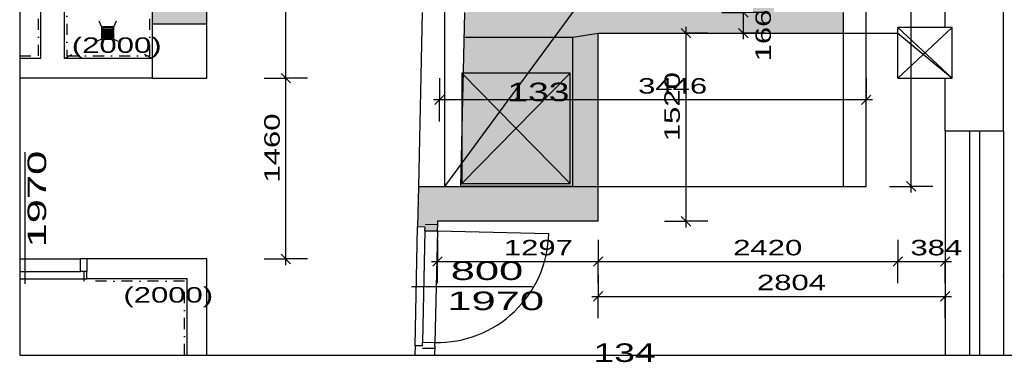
# Model space of a CAD drawing. Extents: x -196363 to 396902, y -489949 to -260582.
# Tile 286 of 311: x 298413 to 306366, y -358798 to -356032. Entities that reach past the tile are written whole.
import ezdxf

# ---------------------------------------------------------------- set-up
doc = ezdxf.new("R2010")
doc.units = 0
doc.header["$MEASUREMENT"] = 0
doc.linetypes.add('DOTDASH', pattern=[1, 0.3, -0.2, 0, -0.2, 0.3])
for name, color, linetype in [('bourani', 15, 'Continuous'), ('koty', 1, 'Continuous'), ('navrh', 2, 'Continuous'), ('noszdiv', 1, 'Continuous'), ('srafbourani', 15, 'Continuous'), ('srafy', 8, 'Continuous')]:
    doc.layers.add(name, color=color, linetype=linetype)
doc.styles.add('SPIRITTXTSTYLE1', font='ROMAN')
doc.styles.add('SPIRITTXTSTYLE2', font='txt')
doc.linetypes.add('CERCH2', pattern='A,0,-1,[17,dur+dsp vaclavov.shx,S=0.003401,R=0,X=-1,Y=0],0', length=1)
doc.linetypes.add('REZ', pattern='A,0,-1,[10,dur+dsp vaclavov.shx,S=0.00885,R=0,X=-1,Y=0],0', length=1)
doc.dimstyles.new('SPIRITSTYLE147', dxfattribs={"dimtxt": 125, "dimasz": 12.7, "dimexe": 175, "dimexo": 149.842194, "dimgap": 50, "dimtad": 1, "dimdec": 3, "dimzin": 0, "dimdsep": 46, "dimlunit": 7, "dimtxsty": 'SPIRITTXTSTYLE1', "dimblk1": '_TICKMARKS147', "dimblk2": '_TICKMARKS147', "dimsah": 1, "dimcen": 0.09, "dimdle": 50, "dimclrd": 1, "dimclre": 1, "dimclrt": 1, "dimadec": 0, "dimazin": 0, "dimtfac": 1, "dimtdec": 4, "dimtofl": 0, "dimtmove": 1, "dimatfit": 0, "dimfxl": 0, "dimtolj": 1, "dimtzin": 0, "dimarcsym": 0})
doc.dimstyles.new('SPIRITSTYLE148', dxfattribs={"dimtxt": 125, "dimasz": 12.7, "dimexe": 175, "dimexo": 1305.641357, "dimgap": 50, "dimtad": 1, "dimdec": 3, "dimzin": 0, "dimdsep": 46, "dimlunit": 7, "dimtxsty": 'SPIRITTXTSTYLE1', "dimblk1": '_TICKMARKS148', "dimblk2": '_TICKMARKS148', "dimsah": 1, "dimcen": 0.09, "dimdle": 50, "dimclrd": 1, "dimclre": 1, "dimclrt": 1, "dimadec": 0, "dimazin": 0, "dimtfac": 1, "dimtdec": 4, "dimtofl": 0, "dimtmove": 1, "dimatfit": 0, "dimfxl": 0, "dimtolj": 1, "dimtzin": 0, "dimarcsym": 0})
doc.dimstyles.new('SPIRITSTYLE149', dxfattribs={"dimtxt": 125, "dimasz": 12.7, "dimexe": 175, "dimexo": 430.978516, "dimgap": 50, "dimtad": 1, "dimdec": 3, "dimzin": 0, "dimdsep": 46, "dimlunit": 7, "dimtxsty": 'SPIRITTXTSTYLE1', "dimblk1": '_TICKMARKS149', "dimblk2": '_TICKMARKS149', "dimsah": 1, "dimcen": 0.09, "dimdle": 50, "dimclrd": 1, "dimclre": 1, "dimclrt": 1, "dimadec": 0, "dimazin": 0, "dimtfac": 1, "dimtdec": 4, "dimtofl": 0, "dimtmove": 1, "dimatfit": 0, "dimfxl": 0, "dimtolj": 1, "dimtzin": 0, "dimarcsym": 0})
doc.dimstyles.new('SPIRITSTYLE311', dxfattribs={"dimtxt": 125, "dimasz": 12.7, "dimexe": 175, "dimexo": -41.898048, "dimgap": 50, "dimtad": 1, "dimdec": 3, "dimzin": 0, "dimdsep": 46, "dimlunit": 7, "dimtxsty": 'SPIRITTXTSTYLE1', "dimblk1": '_TICKMARKS311', "dimblk2": '_TICKMARKS311', "dimsah": 1, "dimcen": 0.09, "dimdle": 50, "dimclrd": 1, "dimclre": 1, "dimclrt": 1, "dimadec": 0, "dimazin": 0, "dimtfac": 1, "dimtdec": 4, "dimtofl": 0, "dimtmove": 1, "dimatfit": 0, "dimfxl": 0, "dimtolj": 1, "dimtzin": 0, "dimarcsym": 0})
doc.dimstyles.new('SPIRITSTYLE334', dxfattribs={"dimtxt": 125, "dimasz": 12.7, "dimexe": 175, "dimexo": 463.522278, "dimgap": 50, "dimtad": 1, "dimdec": 3, "dimzin": 0, "dimdsep": 46, "dimlunit": 7, "dimtxsty": 'SPIRITTXTSTYLE1', "dimblk1": '_TICKMARKS334', "dimblk2": '_TICKMARKS334', "dimsah": 1, "dimcen": 0.09, "dimdle": 50, "dimclrd": 1, "dimclre": 1, "dimclrt": 1, "dimadec": 0, "dimazin": 0, "dimtfac": 1, "dimtdec": 4, "dimtofl": 0, "dimtmove": 1, "dimatfit": 0, "dimfxl": 0, "dimtolj": 1, "dimtzin": 0, "dimarcsym": 0})
doc.dimstyles.new('SPIRITSTYLE357', dxfattribs={"dimtxt": 125, "dimasz": 12.7, "dimexe": 175, "dimexo": 534.810913, "dimgap": 50, "dimtad": 1, "dimdec": 3, "dimzin": 0, "dimdsep": 46, "dimlunit": 7, "dimtxsty": 'SPIRITTXTSTYLE1', "dimblk1": '_TICKMARKS357', "dimblk2": '_TICKMARKS357', "dimsah": 1, "dimcen": 0.09, "dimdle": 50, "dimclrd": 1, "dimclre": 1, "dimclrt": 1, "dimadec": 0, "dimazin": 0, "dimtfac": 1, "dimtdec": 4, "dimtofl": 0, "dimtmove": 1, "dimatfit": 0, "dimfxl": 0, "dimtolj": 1, "dimtzin": 0, "dimarcsym": 0})
doc.dimstyles.new('SPIRITSTYLE853', dxfattribs={"dimtxt": 125, "dimasz": 12.7, "dimexe": 175, "dimexo": 188.066208, "dimgap": 50, "dimtad": 1, "dimdec": 3, "dimzin": 0, "dimdsep": 46, "dimlunit": 7, "dimtxsty": 'SPIRITTXTSTYLE1', "dimblk1": '_TICKMARKS853', "dimblk2": '_TICKMARKS853', "dimsah": 1, "dimcen": 0.09, "dimdle": 50, "dimclrd": 2, "dimclre": 2, "dimclrt": 2, "dimadec": 0, "dimazin": 0, "dimtfac": 1, "dimtdec": 4, "dimtofl": 0, "dimtmove": 1, "dimatfit": 0, "dimfxl": 0, "dimtolj": 1, "dimtzin": 0, "dimarcsym": 0})
doc.dimstyles.new('SPIRITSTYLE854', dxfattribs={"dimtxt": 125, "dimasz": 12.7, "dimexe": 175, "dimexo": 523.599182, "dimgap": 50, "dimtad": 1, "dimdec": 3, "dimzin": 0, "dimdsep": 46, "dimlunit": 7, "dimtxsty": 'SPIRITTXTSTYLE1', "dimblk1": '_TICKMARKS854', "dimblk2": '_TICKMARKS854', "dimsah": 1, "dimcen": 0.09, "dimdle": 50, "dimclrd": 2, "dimclre": 2, "dimclrt": 2, "dimadec": 0, "dimazin": 0, "dimtfac": 1, "dimtdec": 4, "dimtofl": 0, "dimtmove": 1, "dimatfit": 0, "dimfxl": 0, "dimtolj": 1, "dimtzin": 0, "dimarcsym": 0})
pattern_1 = [(45.000008, (1030212.5, -436.287), (-8.41899395, 25.25696945), [0, -23.8125])]

# ---------------------------------------------------------------- blocks, each defined once
blk = doc.blocks.new('_TICKMARKS311')
at = {"color": 1, "linetype": 'Continuous'}
blk.add_line((-3, -3), (3, 3), dxfattribs=at)
blk = doc.blocks.new('*D1884')
at = {"color": 1, "linetype": 'Continuous', "ltscale": 300}
for p, q in [((304258.1875, -356189.8125, 1723.8), (304258.1875, -355924, 1723.8)), ((304083.1875, -355974, 1723.8), (304258.1875, -355974, 1723.8)), ((304433.1875, -355974, 1723.8), (304258.1875, -355974, 1723.8)), ((304083.1875, -356139.8125, 1723.8), (304258.1875, -356139.8125, 1723.8)), ((304433.1875, -356139.8125, 1723.8), (304258.1875, -356139.8125, 1723.8))]:
    blk.add_line(p, q, dxfattribs=at)
at = {"color": 1, "linetype": 'Continuous', "ltscale": 300, "xscale": 12.69999980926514, "yscale": 12.69999980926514, "zscale": 12.69999980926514}
for p, rotation in [((304258.1875, -355974, 1723.8), 90.00000250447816), ((304258.1875, -356139.8125, 1723.8), 270.0000006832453)]:
    blk.add_blockref('_TICKMARKS311', p, dxfattribs=dict(at, rotation=rotation))
at = {"color": 1, "linetype": 'Continuous', "ltscale": 300, "style": 'SPIRITTXTSTYLE1', "width": 1.5}
blk.add_text('166', height=125, rotation=90.0000025, dxfattribs=at).set_placement((304480.875, -356368.5, 1723.8))
blk = doc.blocks.new('_TICKMARKS334')
at = {"color": 1, "linetype": 'Continuous'}
blk.add_line((-3, -3), (3, 3), dxfattribs=at)
blk = doc.blocks.new('*D1889')
at = {"color": 1, "linetype": 'Continuous', "ltscale": 300}
for p, q in [((300388.59375, -356504, 1723.80005), (300563.59375, -356504, 1723.80005)), ((300563.59375, -358014.03125, 1723.80005), (300563.59375, -356454, 1723.80005)), ((300738.59375, -356504, 1723.80005), (300563.59375, -356504, 1723.80005)), ((300388.59375, -357964, 1723.80005), (300563.59375, -357964, 1723.80005)), ((300738.59375, -357964, 1723.80005), (300563.59375, -357964, 1723.80005))]:
    blk.add_line(p, q, dxfattribs=at)
at = {"color": 1, "linetype": 'Continuous', "ltscale": 300, "xscale": 12.69999980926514, "yscale": 12.69999980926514, "zscale": 12.69999980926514}
for p, rotation in [((300563.59375, -356504, 1723.80005), 90.00000250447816), ((300563.59375, -357964, 1723.80005), 270.0000006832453)]:
    blk.add_blockref('_TICKMARKS334', p, dxfattribs=dict(at, rotation=rotation))
at = {"color": 1, "linetype": 'Continuous', "ltscale": 300, "style": 'SPIRITTXTSTYLE1', "width": 1.5}
blk.add_text('1460', height=125, rotation=90.000002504, dxfattribs=at).set_placement((300513.59375, -357347.09375, 1723.80005))
blk = doc.blocks.new('*D1890')
at = {"color": 1, "linetype": 'Continuous', "ltscale": 300}
for p, q in [((300388.59375, -353954, 1723.80005), (300563.59375, -353954, 1723.80005)), ((300563.59375, -356554, 1723.80005), (300563.59375, -353904, 1723.80005)), ((300738.59375, -353954, 1723.80005), (300563.59375, -353954, 1723.80005)), ((300388.59375, -356504, 1723.80005), (300563.59375, -356504, 1723.80005)), ((300738.59375, -356504, 1723.80005), (300563.59375, -356504, 1723.80005))]:
    blk.add_line(p, q, dxfattribs=at)
at = {"color": 1, "linetype": 'Continuous', "ltscale": 300, "xscale": 12.69999980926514, "yscale": 12.69999980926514, "zscale": 12.69999980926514}
for p, rotation in [((300563.59375, -353954, 1723.80005), 90.00000250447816), ((300563.59375, -356504, 1723.80005), 270.0000006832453)]:
    blk.add_blockref('_TICKMARKS334', p, dxfattribs=dict(at, rotation=rotation))
at = {"color": 1, "linetype": 'Continuous', "ltscale": 300, "style": 'SPIRITTXTSTYLE1', "width": 1.5}
blk.add_text('2550', height=125, rotation=90.000002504, dxfattribs=at).set_placement((300513.59375, -355348.0625, 1723.80005))
blk = doc.blocks.new('_TICKMARKS357')
at = {"color": 1, "linetype": 'Continuous'}
blk.add_line((-3, -3), (3, 3), dxfattribs=at)
blk = doc.blocks.new('*D1906')
at = {"color": 1, "linetype": 'Continuous', "ltscale": 300}
for p, q in [((303794.875, -357709.8125, 1723.80005), (303794.875, -356089.78125, 1723.80005)), ((303619.90625, -356139.8125, 1723.80005), (303794.875, -356139.8125, 1723.80005)), ((303969.875, -356139.8125, 1723.80005), (303794.875, -356139.8125, 1723.80005)), ((303619.90625, -357659.8125, 1723.80005), (303794.875, -357659.8125, 1723.80005)), ((303969.875, -357659.8125, 1723.80005), (303794.875, -357659.8125, 1723.80005))]:
    blk.add_line(p, q, dxfattribs=at)
at = {"color": 1, "linetype": 'Continuous', "ltscale": 300, "xscale": 12.69999980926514, "yscale": 12.69999980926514, "zscale": 12.69999980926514}
for p, rotation in [((303794.875, -356139.8125, 1723.80005), 90.00000250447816), ((303794.875, -357659.8125, 1723.80005), 270.0000006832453)]:
    blk.add_blockref('_TICKMARKS357', p, dxfattribs=dict(at, rotation=rotation))
at = {"color": 1, "linetype": 'Continuous', "ltscale": 300, "style": 'SPIRITTXTSTYLE1', "width": 1.5}
blk.add_text('1520', height=125, rotation=90.000002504, dxfattribs=at).set_placement((303744.90625, -357012.90625, 1723.80005))
blk = doc.blocks.new('_TICKMARKS147')
at = {"color": 1, "linetype": 'Continuous'}
blk.add_line((-3, -3), (3, 3), dxfattribs=at)
blk = doc.blocks.new('*D1907')
at = {"color": 1, "linetype": 'Continuous', "ltscale": 300}
for p, q in [((301788.25, -357809.65625, 1723.80005), (301788.25, -357984.65625, 1723.80005)), ((303085.09375, -357809.65625, 1723.80005), (303085.09375, -357984.65625, 1723.80005)), ((301738.25, -357984.65625, 1723.80005), (303135.09375, -357984.65625, 1723.80005)), ((301788.25, -358159.65625, 1723.80005), (301788.25, -357984.65625, 1723.80005)), ((303085.09375, -358159.65625, 1723.80005), (303085.09375, -357984.65625, 1723.80005))]:
    blk.add_line(p, q, dxfattribs=at)
at = {"color": 1, "linetype": 'Continuous', "ltscale": 300, "xscale": 12.69999980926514, "yscale": 12.69999980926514, "zscale": 12.69999980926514, "rotation": 180.0000050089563}
blk.add_blockref('_TICKMARKS147', (301788.25, -357984.65625, 1723.80005), dxfattribs=at)
at = {"color": 1, "linetype": 'Continuous', "ltscale": 300, "xscale": 12.69999980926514, "yscale": 12.69999980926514, "zscale": 12.69999980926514}
blk.add_blockref('_TICKMARKS147', (303085.09375, -357984.65625, 1723.80005), dxfattribs=at)
at = {"color": 1, "linetype": 'Continuous', "ltscale": 300, "style": 'SPIRITTXTSTYLE1', "width": 1.5}
blk.add_text('1297', height=125, dxfattribs=at).set_placement((302323.5625, -357934.65625, 1723.80005))
blk = doc.blocks.new('*D1908')
at = {"color": 1, "linetype": 'Continuous', "ltscale": 300}
for p, q in [((303085.09375, -357809.65625, 1723.80005), (303085.09375, -357984.65625, 1723.80005)), ((305505.03125, -357809.65625, 1723.80005), (305505.03125, -357984.65625, 1723.80005)), ((303035.0625, -357984.65625, 1723.80005), (305555.03125, -357984.65625, 1723.80005)), ((303085.09375, -358159.65625, 1723.80005), (303085.09375, -357984.65625, 1723.80005)), ((305505.03125, -358159.65625, 1723.80005), (305505.03125, -357984.65625, 1723.80005))]:
    blk.add_line(p, q, dxfattribs=at)
at = {"color": 1, "linetype": 'Continuous', "ltscale": 300, "xscale": 12.69999980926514, "yscale": 12.69999980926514, "zscale": 12.69999980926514, "rotation": 180.0000050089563}
blk.add_blockref('_TICKMARKS147', (303085.09375, -357984.65625, 1723.80005), dxfattribs=at)
at = {"color": 1, "linetype": 'Continuous', "ltscale": 300, "xscale": 12.69999980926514, "yscale": 12.69999980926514, "zscale": 12.69999980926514}
blk.add_blockref('_TICKMARKS147', (305505.03125, -357984.65625, 1723.80005), dxfattribs=at)
at = {"color": 1, "linetype": 'Continuous', "ltscale": 300, "style": 'SPIRITTXTSTYLE1', "width": 1.5}
blk.add_text('2420', height=125, dxfattribs=at).set_placement((304176, -357934.65625, 1723.80005))
blk = doc.blocks.new('_TICKMARKS148')
at = {"color": 1, "linetype": 'Continuous'}
blk.add_line((-3, -3), (3, 3), dxfattribs=at)
blk = doc.blocks.new('*D1909')
at = {"color": 1, "linetype": 'Continuous', "ltscale": 300}
for p, q in [((305505.03125, -357809.65625, 1723.80005), (305505.03125, -357984.65625, 1723.80005)), ((305888.71875, -357809.65625, 1723.80005), (305888.71875, -357984.65625, 1723.80005)), ((305455.03125, -357984.65625, 1723.80005), (305938.71875, -357984.65625, 1723.80005)), ((305505.03125, -358159.65625, 1723.80005), (305505.03125, -357984.65625, 1723.80005)), ((305888.71875, -358159.65625, 1723.80005), (305888.71875, -357984.65625, 1723.80005))]:
    blk.add_line(p, q, dxfattribs=at)
at = {"color": 1, "linetype": 'Continuous', "ltscale": 300, "xscale": 12.69999980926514, "yscale": 12.69999980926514, "zscale": 12.69999980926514, "rotation": 180.0000050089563}
blk.add_blockref('_TICKMARKS148', (305505.03125, -357984.65625, 1723.80005), dxfattribs=at)
at = {"color": 1, "linetype": 'Continuous', "ltscale": 300, "xscale": 12.69999980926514, "yscale": 12.69999980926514, "zscale": 12.69999980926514}
blk.add_blockref('_TICKMARKS148', (305888.71875, -357984.65625, 1723.80005), dxfattribs=at)
at = {"color": 1, "linetype": 'Continuous', "ltscale": 300, "style": 'SPIRITTXTSTYLE1', "width": 1.5}
blk.add_text('384', height=125, dxfattribs=at).set_placement((305607.5625, -357934.65625, 1723.80005))
blk = doc.blocks.new('_TICKMARKS149')
at = {"color": 1, "linetype": 'Continuous'}
blk.add_line((-3, -3), (3, 3), dxfattribs=at)
blk = doc.blocks.new('*D1910')
at = {"color": 1, "linetype": 'Continuous', "ltscale": 300}
for p, q in [((303085.09375, -358090.78125, 1723.80005), (303085.09375, -358265.78125, 1723.80005)), ((305888.71875, -358090.78125, 1723.80005), (305888.71875, -358265.78125, 1723.80005)), ((303035.0625, -358265.78125, 1723.80005), (305938.71875, -358265.78125, 1723.80005)), ((303085.09375, -358440.78125, 1723.80005), (303085.09375, -358265.78125, 1723.80005)), ((305888.71875, -358440.78125, 1723.80005), (305888.71875, -358265.78125, 1723.80005))]:
    blk.add_line(p, q, dxfattribs=at)
at = {"color": 1, "linetype": 'Continuous', "ltscale": 300, "xscale": 12.69999980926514, "yscale": 12.69999980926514, "zscale": 12.69999980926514, "rotation": 180.0000050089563}
blk.add_blockref('_TICKMARKS149', (303085.09375, -358265.78125, 1723.80005), dxfattribs=at)
at = {"color": 1, "linetype": 'Continuous', "ltscale": 300, "xscale": 12.69999980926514, "yscale": 12.69999980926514, "zscale": 12.69999980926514}
blk.add_blockref('_TICKMARKS149', (305888.71875, -358265.78125, 1723.80005), dxfattribs=at)
at = {"color": 1, "linetype": 'Continuous', "ltscale": 300, "style": 'SPIRITTXTSTYLE1', "width": 1.5}
blk.add_text('2804', height=125, dxfattribs=at).set_placement((304367.84375, -358215.8125, 1723.80005))
blk = doc.blocks.new('_TICKMARKS853')
at = {"color": 1, "linetype": 'Continuous'}
blk.add_line((-3, -3), (3, 3), dxfattribs=at)
blk = doc.blocks.new('*D1997')
at = {"color": 2, "linetype": 'Continuous', "ltscale": 300}
for p, q in [((305438.09375, -352754, 900), (305613.09375, -352754, 900)), ((305613.09375, -357427.40625, 900), (305613.09375, -352704, 900)), ((305788.09375, -352754, 900), (305613.09375, -352754, 900)), ((305438.09375, -357377.40625, 900), (305613.09375, -357377.40625, 900)), ((305788.09375, -357377.40625, 900), (305613.09375, -357377.40625, 900))]:
    blk.add_line(p, q, dxfattribs=at)
at = {"color": 1, "linetype": 'Continuous', "ltscale": 300, "xscale": 12.69999980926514, "yscale": 12.69999980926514, "zscale": 12.69999980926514}
for p, rotation in [((305613.09375, -352754, 900), 90.00000250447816), ((305613.09375, -357377.40625, 900), 270.0000006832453)]:
    blk.add_blockref('_TICKMARKS853', p, dxfattribs=dict(at, rotation=rotation))
at = {"color": 2, "linetype": 'Continuous', "ltscale": 300, "style": 'SPIRITTXTSTYLE1', "width": 1.5}
blk.add_text('4623', height=125, rotation=90.000002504, dxfattribs=at).set_placement((305563.125, -355184.75, 900))
blk = doc.blocks.new('_TICKMARKS854')
at = {"color": 1, "linetype": 'Continuous'}
blk.add_line((-3, -3), (3, 3), dxfattribs=at)
blk = doc.blocks.new('*D1998')
at = {"color": 2, "linetype": 'Continuous', "ltscale": 300}
for p, q in [((301804.375, -356503.8125, 900), (301804.375, -356678.8125, 900)), ((305250.03125, -356503.8125, 900), (305250.03125, -356678.8125, 900)), ((305300.03125, -356678.8125, 900), (301754.375, -356678.8125, 900)), ((301804.375, -356853.8125, 900), (301804.375, -356678.8125, 900)), ((305250.03125, -356853.8125, 900), (305250.03125, -356678.8125, 900))]:
    blk.add_line(p, q, dxfattribs=at)
at = {"color": 1, "linetype": 'Continuous', "ltscale": 300, "xscale": 12.69999980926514, "yscale": 12.69999980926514, "zscale": 12.69999980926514}
for p, rotation in [((301804.375, -356678.8125, 900), 180.0000050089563), ((305250.03125, -356678.8125, 900), 360.0000100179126)]:
    blk.add_blockref('_TICKMARKS854', p, dxfattribs=dict(at, rotation=rotation))
at = {"color": 2, "linetype": 'Continuous', "ltscale": 300, "style": 'SPIRITTXTSTYLE1', "width": 1.5}
blk.add_text('3446', height=125, rotation=360.000010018, dxfattribs=at).set_placement((303408.1875, -356628.8125, 900))

msp = doc.modelspace()

# ---------------------------------------------------------------- hatches: boundary and pattern name
at = {"layer": 'srafbourani', "linetype": 'Continuous', "ltscale": 300}
h = msp.add_hatch(dxfattribs=at)
h.set_pattern_fill('Nasyp-1', color=15, scale=23.8125, angle=45.000008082, style=0, pattern_type=2)
h.set_pattern_definition(pattern_1)
h.paths.add_polyline_path([(302030.03125, -352754), (305065.03125, -352754), (305065.03125, -355974), (305065.03125, -356139.8125), (303085.09375, -356139.8125), (303085.09375, -357659.8125), (301788.25, -357659.8125), (301786.5, -357737.9375), (301686.53125, -357735.78125), (301687.1875, -357705.78125), (301627.21875, -357704.46875), (301634.375, -357377.40625), (301974.4375, -357377.40625), (302005.09375, -355974), (302030.03125, -355974), (302030.03125, -353954)], flags=0)
h = msp.add_hatch(dxfattribs=at)
h.set_pattern_fill('Nasyp-1', color=15, scale=23.8125, angle=45.000008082, style=0, pattern_type=2)
h.set_pattern_definition(pattern_1)
h.paths.add_polyline_path([(299925.0625, -353954), (300145.03125, -353954), (300165.0625, -353954), (300195.03125, -353954), (300195.03125, -353854.03125), (300165.0625, -353854.03125), (300165.0625, -353794.03125), (299925.0625, -353794.03125), (299735.0625, -353794.03125), (299735.0625, -353769), (299635.03125, -353769), (299635.03125, -353794.03125), (299635.03125, -353831.5), (299635.03125, -354094), (298795.0625, -354094), (298775.03125, -354094), (298745.0625, -354094), (298745.0625, -354194), (298775.03125, -354194), (298775.03125, -354244), (299635.03125, -354244), (299635.03125, -355244), (299375.03125, -355244), (299375.03125, -355394), (299485.03125, -355394), (299485.03125, -356064), (299925.0625, -356064)], flags=0)

# ---------------------------------------------------------------- linework, layer by layer
at = {"layer": 'bourani', "color": 15, "linetype": 'Continuous', "ltscale": 300}
for p, q in [((299925.0625, -356064, 2623.80005), (299925.0625, -353954, 2623.80005)), ((298585, -356344, 2623.80005), (298585, -355244, 2623.80005)), ((298775.03125, -356344, 2623.80005), (298775.03125, -355244, 2623.80005)), ((299485.03125, -356064, 2623.80005), (299485.03125, -355394, 2623.80005)), ((299173.46875, -356088.59375, 4347.59961), (299195.34375, -356039.875, 4347.59961)), ((299053.125, -356040.875, 4347.59961), (299073.625, -356088.59375, 4347.59961)), ((299073.625, -356188.5, 4347.59961), (299039.125, -356206.4375, 4347.59961)), ((299173.46875, -356188.5, 4347.59961), (299205.625, -356204.53125, 4347.59961)), ((302000.71875, -356174, 2623.80005), (302880.03125, -356174, 2623.80005)), ((302880.03125, -357377.40625, 2623.80005), (302880.03125, -356174, 2623.80005)), ((303085.09375, -356139.8125, 2623.80005), (305505.03125, -356139.8125, 2623.80005)), ((303085.09375, -357659.8125, 2623.80005), (303085.09375, -356139.8125, 2623.80005)), ((298585, -356344, 2623.80005), (298413.15625, -356344, 2623.80005)), ((298830.59375, -356315.0625, 4347.59961), (298775.03125, -356344, 4347.59961)), ((299485.03125, -356344, 2623.80005), (298775.03125, -356344, 2623.80005)), ((299417.5625, -356310.3125, 4347.59961), (299485.03125, -356344, 4347.59961)), ((299485.03125, -356504, 2623.80005), (298413.15625, -356504, 2623.80005)), ((302860.0625, -356464, 2623.80005), (301985.03125, -356464, 2623.80005)), ((301985.03125, -356464, 2623.80005), (301985.03125, -357354, 2623.80005)), ((301985.03125, -357354, 2623.80005), (302860.0625, -356464, 2623.80005)), ((301985.03125, -356464, 2623.80005), (302860.0625, -357354, 2623.80005)), ((302860.0625, -357354, 2623.80005), (302860.0625, -356464, 2623.80005)), ((305888.71875, -356929.8125, 5171.3999), (305888.71875, -358740.28125, 5171.3999)), ((306084.375, -356929.8125, 5247.6001), (306084.375, -358740.28125, 5247.6001)), ((306164.34375, -356929.8125, 5247.6001), (306164.34375, -358740.28125, 5247.6001)), ((306360.03125, -356929.8125, 5171.3999), (306360.03125, -358740.28125, 5171.3999)), ((301634.375, -357377.40625, 2623.80005), (301627.21875, -357704.46875, 2623.80005)), ((301974.4375, -357377.40625, 2623.80005), (301974.4375, -357377.40625, 2623.80005)), ((302880.03125, -357377.40625, 2623.80005), (301974.4375, -357377.40625, 2623.80005)), ((301985.03125, -357354, 2623.80005), (302860.0625, -357354, 2623.80005)), ((301687.1875, -357705.78125, 2623.80005), (301627.21875, -357704.46875, 2623.80005)), ((301686.53125, -357735.75, 2623.80005), (301687.1875, -357705.78125, 2623.80005)), ((301786.5, -357737.9375, 2623.80005), (301787.1875, -357707.96875, 2623.80005)), ((301788.25, -357659.8125, 2623.80005), (301787.1875, -357707.96875, 2623.80005)), ((303085.09375, -357659.8125, 2623.80005), (301788.25, -357659.8125, 2623.80005)), ((301686.53125, -357735.75, 2623.80005), (301786.5, -357737.9375, 2623.80005)), ((301786.5, -357737.9375, 2623.80005), (302686.3125, -357757.625, 2623.80005)), ((299925.0625, -357964, 2623.80005), (298905.03125, -357964, 2623.80005)), ((298905.03125, -358064, 2623.80005), (298905.03125, -357964, 2623.80005)), ((299925.0625, -358740.28125, 2623.80005), (299925.0625, -357964, 2623.80005)), ((298955.0625, -358064, 2623.80005), (298905.03125, -358064, 2623.80005)), ((298955.0625, -358124, 2623.80005), (298955.0625, -358064, 2623.80005)), ((299765.03125, -358124, 2623.80005), (298955.0625, -358124, 2623.80005)), ((299765.03125, -358740.28125, 2623.80005), (299765.03125, -358124, 2623.80005)), ((301606.21875, -358664.21875, 2623.80005), (301604.5625, -358740.28125, 2623.80005)), ((301666.25, -358665.53125, 2623.80005), (301606.21875, -358664.21875, 2623.80005)), ((301666.25, -358665.53125, 2623.80005), (301666.84375, -358635.5625, 2623.80005)), ((301666.84375, -358635.5625, 2623.80005), (301766.84375, -358637.75, 2623.80005)), ((301766.21875, -358667.71875, 2623.80005), (301766.84375, -358637.75, 2623.80005)), ((301766.21875, -358667.71875, 2623.80005), (301764.625, -358740.28125, 2623.80005))]:
    msp.add_line(p, q, dxfattribs=at)
at = {"layer": 'bourani', "color": 15, "linetype": 'DOTDASH', "ltscale": 300}
for p, q in [((298565.03125, -356324, 4347.59961), (298565.03125, -355224, 4347.59961)), ((298795.0625, -355224, 4347.59961), (298795.0625, -356324, 4347.59961)), ((299465.03125, -356324, 4347.59961), (299465.03125, -355414, 4347.59961)), ((298413.15625, -356324, 4347.59961), (298565.03125, -356324, 4347.59961)), ((298795.0625, -356324, 4347.59961), (299465.03125, -356324, 4347.59961)), ((298935.0625, -358144, 4347.59961), (298935.0625, -358064, 4347.59961)), ((299745.03125, -358144, 4347.59961), (298935.0625, -358144, 4347.59961)), ((299745.03125, -358740.28125, 4347.59961), (299745.03125, -358144, 4347.59961))]:
    msp.add_line(p, q, dxfattribs=at)
at = {"layer": 'bourani', "color": 1, "linetype": 'Continuous', "ltscale": 300}
for p, q in [((301665.0625, -355974, 2623.80005), (301634.375, -357377.40625, 2623.80005)), ((302005.09375, -355974, 2623.80005), (301974.4375, -357377.40625, 2623.80005)), ((305505.03125, -356504, 2623.80005), (305945.0625, -356094, 2623.80005)), ((305505.03125, -356139.8125, 2623.80005), (305945.0625, -356504, 2623.80005)), ((301634.375, -357377.40625, 2623.80005), (301974.4375, -357377.40625, 2623.80005))]:
    msp.add_line(p, q, dxfattribs=at)
at = {"layer": 'bourani', "color": 15, "linetype": 'CERCH2', "ltscale": 300}
for p, q in [((305065.03125, -355974, 2623.80005), (305065.03125, -357377.40625, 2623.80005)), ((303085.09375, -357377.40625, 2623.80005), (305065.03125, -357377.40625, 2623.80005)), ((301606.21875, -358664.21875, 2623.80005), (301627.21875, -357704.46875, 2623.80005)), ((298413.15625, -358124, 2623.80005), (298955.0625, -358124, 2623.80005))]:
    msp.add_line(p, q, dxfattribs=at)
at = {"layer": 'bourani', "color": 15, "linetype": 'Continuous', "ltscale": 199.800003}
for p, q in [((299173.46875, -356088.59375, 4347.59961), (299073.625, -356088.59375, 4347.59961)), ((299073.625, -356088.59375, 4347.59961), (299073.625, -356188.5, 4347.59961)), ((299083.59375, -356098.59375, 4347.59961), (299083.59375, -356178.5, 4347.59961)), ((299163.5, -356098.59375, 4347.59961), (299083.59375, -356098.59375, 4347.59961)), ((299083.59375, -356108.5625, 4347.59961), (299163.5, -356108.5625, 4347.59961)), ((299083.59375, -356118.53125, 4347.59961), (299163.5, -356118.53125, 4347.59961)), ((299163.5, -356178.5, 4347.59961), (299163.5, -356098.59375, 4347.59961)), ((299173.46875, -356188.5, 4347.59961), (299173.46875, -356088.59375, 4347.59961)), ((299073.625, -356188.5, 4347.59961), (299173.46875, -356188.5, 4347.59961)), ((299083.59375, -356128.53125, 4347.59961), (299163.5, -356128.53125, 4347.59961)), ((299083.59375, -356138.53125, 4347.59961), (299163.5, -356138.53125, 4347.59961)), ((299083.59375, -356148.53125, 4347.59961), (299163.5, -356148.53125, 4347.59961)), ((299083.59375, -356158.5, 4347.59961), (299163.5, -356158.5, 4347.59961)), ((299083.59375, -356168.5, 4347.59961), (299163.5, -356168.5, 4347.59961)), ((299083.59375, -356178.5, 4347.59961), (299163.5, -356178.5, 4347.59961))]:
    msp.add_line(p, q, dxfattribs=at)
at = {"layer": 'bourani', "color": 15, "linetype": 'Continuous', "ltscale": 250}
for p, q in [((298455.03125, -357102.09375, 1723.80005), (298455.03125, -358164.25, 1723.80005)), ((302555.1875, -358187.84375, 1723.80005), (301576.46875, -358187.84375, 1723.80005))]:
    msp.add_line(p, q, dxfattribs=at)
at = {"layer": 'bourani', "color": 15, "linetype": 'Continuous', "ltscale": 304.799988}
for p, q in [((301787.59375, -357687.96875, 1723.80005), (301687.625, -357685.78125, 1723.80005)), ((298955.0625, -357964, 1723.80005), (298955.0625, -358064.03125, 1723.80005)), ((301765.78125, -358687.71875, 1723.80005), (301665.8125, -358685.53125, 1723.80005))]:
    msp.add_line(p, q, dxfattribs=at)
at = {"layer": 'bourani', "color": 15, "linetype": 'Continuous', "ltscale": 370.000031}
for p, q in [((301686.53125, -357735.75, 1723.80005), (301666.90625, -358635.5625, 1723.80005)), ((301786.5, -357737.9375, 1723.80005), (301766.84375, -358637.71875, 1723.80005)), ((298413.15625, -357964, 1723.80005), (298905.03125, -357964, 1723.80005)), ((298413.15625, -358064.03125, 1723.80005), (298905.03125, -358064.03125, 1723.80005))]:
    msp.add_line(p, q, dxfattribs=at)
at = {"layer": 'bourani', "color": 15, "linetype": 'Continuous', "ltscale": 300}
msp.add_arc((301786.5, -357737.9375, 2623.80005), 900.02979, 268.747699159, 358.747708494, dxfattribs=at)
at = {"layer": 'bourani', "color": 15, "linetype": 'Continuous', "ltscale": 199.800003}
msp.add_point((299123.5625, -356138.5625, 4347.59961), dxfattribs=at)
at = {"layer": 'bourani', "color": 15, "linetype": 'Continuous', "ltscale": 300}
for p in [(302422.53125, -356668.5, 2623.80005), (298455.03125, -357964, 3447.6001), (306360.03125, -358099.78125, 4347.59961), (301776.6875, -358187.84375, 2623.80005)]:
    msp.add_point(p, dxfattribs=at)
at = {"layer": 'bourani', "color": 15, "linetype": 'Continuous', "ltscale": 304.799988}
for p in [(298455.03125, -357964, 1723.80005), (301776.6875, -358187.84375, 1723.80005)]:
    msp.add_point(p, dxfattribs=at)
at = {"layer": 'bourani', "color": 15, "linetype": 'Continuous', "ltscale": 250}
for p in [(298455.03125, -357964, 1723.80005), (298455.03125, -358064.03125, 1723.80005), (301676.71875, -358185.65625, 1723.80005), (301776.6875, -358187.84375, 1723.80005)]:
    msp.add_point(p, dxfattribs=at)
at = {"layer": 'koty', "color": 1, "linetype": 'REZ', "ltscale": 300}
for p, q in [((298413.15625, -351496.28125, 1723.80005), (298413.15625, -358740.28125, 1723.80005)), ((298413.15625, -358740.28125, 1723.80005), (309063.875, -358740.28125, 1723.80005))]:
    msp.add_line(p, q, dxfattribs=at)
at = {"layer": 'navrh', "color": 2, "linetype": 'Continuous', "ltscale": 300}
for p, q in [((301847.5625, -357377.40625, 900), (301847.5625, -352754, 900)), ((301847.5625, -357377.40625, 900), (305250.03125, -352754, 900)), ((305250.03125, -357377.40625, 900), (305250.03125, -352754, 900)), ((301847.5625, -357377.40625, 900), (305250.03125, -357377.40625, 900))]:
    msp.add_line(p, q, dxfattribs=at)
at = {"layer": 'noszdiv', "color": 1, "linetype": 'Continuous', "ltscale": 300}
for p, q in [((306360.03125, -356929.8125, 2623.80005), (306360.03125, -355394, 2623.80005)), ((299485.03125, -356064, 2623.80005), (299925.0625, -356064, 2623.80005)), ((299485.03125, -356344, 2623.80005), (299485.03125, -356064, 2623.80005)), ((299925.0625, -356504, 2623.80005), (299925.0625, -356064, 2623.80005)), ((305505.03125, -356504, 2623.80005), (305505.03125, -356094, 2623.80005)), ((305945.0625, -356094, 2623.80005), (305505.03125, -356094, 2623.80005)), ((305945.0625, -356504, 2623.80005), (305945.0625, -356094, 2623.80005)), ((305505.03125, -356504, 2623.80005), (305505.03125, -356139.8125, 2623.80005)), ((299485.03125, -356504, 2623.80005), (299485.03125, -356344, 2623.80005)), ((299485.03125, -356504, 2623.80005), (299925.0625, -356504, 2623.80005)), ((305505.03125, -356504, 2623.80005), (305888.71875, -356504, 2623.80005)), ((305888.71875, -356504, 2623.80005), (305945.0625, -356504, 2623.80005)), ((305888.71875, -356929.8125, 2623.80005), (305888.71875, -356504, 2623.80005)), ((305888.71875, -356929.8125, 2623.80005), (306360.03125, -356929.8125, 2623.80005))]:
    msp.add_line(p, q, dxfattribs=at)
at = {"layer": 'srafbourani', "color": 15, "linetype": 'Continuous', "ltscale": 300}
for p, q in [((305888.71875, -356094, 1723.80005), (305888.71875, -352894, 1723.80005)), ((302880.03125, -356174, 1723.80005), (303085.09375, -356139.8125, 1723.80005))]:
    msp.add_line(p, q, dxfattribs=at)
at = {"layer": 'srafy', "color": 8, "linetype": 'Continuous', "ltscale": 300}
msp.add_line((305945.0625, -356504, 900), (305505.03125, -356094, 900), dxfattribs=at)

# ---------------------------------------------------------------- texts
at = {"layer": 'bourani', "color": 15, "linetype": 'DOTDASH', "ltscale": 300, "style": 'SPIRITTXTSTYLE1', "width": 1.5}
for p in [(298834.3125, -356299.78125, 2623.80005), (299250.78125, -358316.15625, 2623.80005)]:
    msp.add_text('(2000)', height=125, dxfattribs=at).set_placement(p)
at = {"layer": 'bourani', "color": 15, "linetype": 'Continuous', "ltscale": 300, "style": 'SPIRITTXTSTYLE2', "width": 1.5}
for s, p in [('133', (302351.71875, -356690.15625, 1723.80005)), ('134', (303047.5625, -358795.5, 1723.80005))]:
    msp.add_text(s, height=150, dxfattribs=at).set_placement(p)
at = {"layer": 'bourani', "color": 15, "linetype": 'Continuous', "ltscale": 250, "style": 'SPIRITTXTSTYLE1', "width": 1.75}
msp.add_text('1970', height=150, rotation=90.000002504, dxfattribs=at).set_placement((298626.96875, -357870.71875))
for s, p in [('800', (301894.5625, -358133.71875)), ('1970', (301867.40625, -358376.90625))]:
    msp.add_text(s, height=150, dxfattribs=at).set_placement(p)

# ---------------------------------------------------------------- dimensions: what is measured, and where the dimension line sits
at = {"layer": 'koty', "color": 1, "linetype": 'Continuous', "ltscale": 300}
for base, p1, p2, dimstyle, picture, middle in [((300563.59375, -356504, 1723.80005), (299925.0625, -356504, 1723.80005), (299925.0625, -353954, 1723.80005), 'SPIRITSTYLE334', '*D1890', (300563.59375, -355229.03125, 1723.80005)), ((303794.875, -357659.8125, 1723.80005), (303085.09375, -357659.8125, 1723.80005), (303085.09375, -356139.8125, 1723.80005), 'SPIRITSTYLE357', '*D1906', (303794.875, -356899.8125, 1723.80005)), ((300563.59375, -357964, 1723.80005), (299925.0625, -357964, 1723.80005), (299925.0625, -356504, 1723.80005), 'SPIRITSTYLE334', '*D1889', (300563.59375, -357234, 1723.80005))]:
    dim = msp.add_linear_dim(base=base, p1=p1, p2=p2, angle=90.000002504, dimstyle=dimstyle, dxfattribs=at)
    dim.commit()
    dim.dimension.update_dxf_attribs({"geometry": picture, "text_midpoint": middle})
dim = msp.add_linear_dim(base=(304258.1875, -356139.8125, 1723.80005), p1=(303965.0625, -356139.8125, 1723.80005), p2=(304125.09375, -355974, 1723.80005), angle=90.000002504, dimstyle='SPIRITSTYLE311', dxfattribs=at)
dim.commit()
dim.dimension.update_dxf_attribs({"geometry": '*D1884', "text_midpoint": (304332.09375, -356368.5), "dimtype": 160})
for base, p1, p2, dimstyle, picture, middle in [((303085.09375, -357984.65625, 1723.8000488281), (303085.09375, -357659.8125, 1723.8000488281), (305505.03125, -356504, 1723.8000488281), 'SPIRITSTYLE147', '*D1908', (304295.0625, -357984.65625, 1723.8000488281)), ((305505.03125, -357984.65625, 1723.8000488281), (305505.03125, -356504, 1723.8000488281), (305888.71875, -356504, 1723.8000488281), 'SPIRITSTYLE148', '*D1909', (305696.875, -357984.65625, 1723.8000488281)), ((301788.25, -357984.65625, 1723.80005), (301788.25, -357659.8125, 1723.80005), (303085.09375, -357659.8125, 1723.80005), 'SPIRITSTYLE147', '*D1907', (302436.65625, -357984.65625, 1723.80005)), ((303085.09375, -358265.78125, 1723.80005), (303085.09375, -357659.8125, 1723.80005), (305888.71875, -357659.8125, 1723.80005), 'SPIRITSTYLE149', '*D1910', (304486.90625, -358265.78125, 1723.80005))]:
    dim = msp.add_linear_dim(base=base, p1=p1, p2=p2, dimstyle=dimstyle, dxfattribs=at)
    dim.commit()
    dim.dimension.update_dxf_attribs({"geometry": picture, "text_midpoint": middle})
at = {"layer": 'navrh', "color": 2, "linetype": 'Continuous', "ltscale": 300}
dim = msp.add_linear_dim(base=(305613.09375, -357377.40625, 900), p1=(305250.03125, -357377.40625, 900), p2=(305250.03125, -352754, 900), angle=90.000002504, dimstyle='SPIRITSTYLE853', dxfattribs=at)
dim.commit()
dim.dimension.update_dxf_attribs({"geometry": '*D1997', "text_midpoint": (305613.09375, -355065.71875, 900)})
dim = msp.add_linear_dim(base=(305250.03125, -356678.8125, 900), p1=(305250.03125, -357377.40625, 900), p2=(301804.375, -357377.40625, 900), dimstyle='SPIRITSTYLE854', dxfattribs=at)
dim.commit()
dim.dimension.update_dxf_attribs({"geometry": '*D1998', "text_midpoint": (303527.21875, -356678.8125, 900)})

doc.saveas('drawing.dxf')
